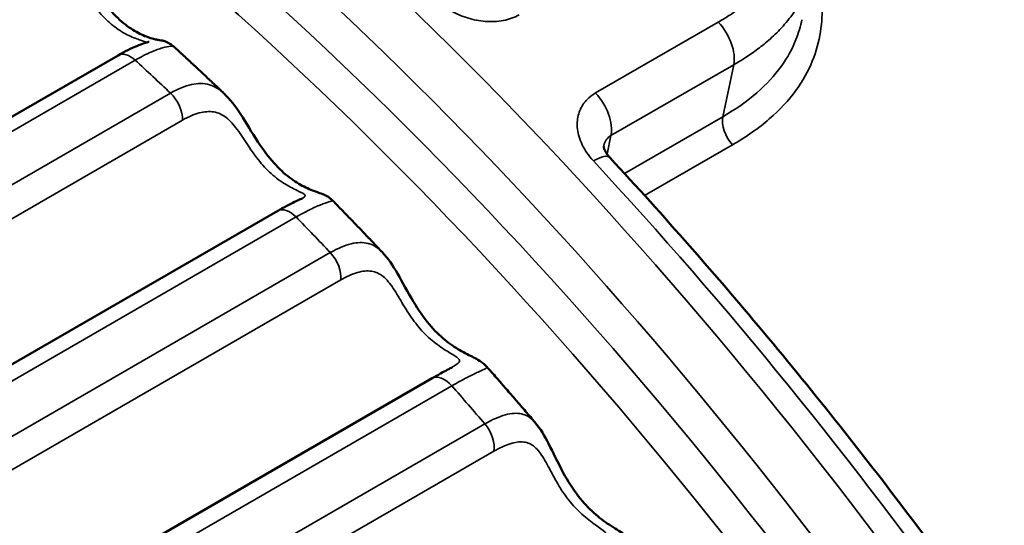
# Model space of a CAD drawing. Header units: millimetres. Extents: x 0 to 14369, y -869 to 2970.
# Tile 683 of 787: x 3659.71 to 3663.77, y 1806.1 to 1808.19. Entities that reach past the tile are written whole.
import ezdxf

# ---------------------------------------------------------------- set-up
doc = ezdxf.new("R2010")
doc.units = ezdxf.units.MM
doc.header["$LTSCALE"] = 10
doc.layers.add('Sichtbar (ISO)', color=7, linetype='Continuous', lineweight=50)
doc.layers.add('Sichtbar schmal (ISO)', color=7, linetype='Continuous', lineweight=35)

msp = doc.modelspace()

# ---------------------------------------------------------------- linework, layer by layer
at = {"layer": 'Sichtbar (ISO)'}
for p, q in [((3660.1142, 1808.038), (3658.5232, 1807.1195)), ((3660.7727, 1807.396), (3659.1817, 1806.4775)), ((3661.4935, 1806.7505), (3661.4934, 1806.7504)), ((3661.4104, 1806.7046), (3659.8368, 1805.7961))]:
    msp.add_line(p, q, dxfattribs=at)
for points, knots in [([(3659.8778, 1808.4855), (3659.9055, 1808.462), (3659.93, 1808.4326), (3659.9783, 1808.3669), (3660.0029, 1808.3288), (3660.0501, 1808.2625), (3660.0732, 1808.233), (3660.1174, 1808.1867), (3660.1389, 1808.1681), (3660.1799, 1808.1393), (3660.1999, 1808.1285), (3660.2365, 1808.1126), (3660.2531, 1808.1077), (3660.2703, 1808.1037), (3660.2751, 1808.1028), (3660.283, 1808.1015), (3660.2857, 1808.1012), (3660.2932, 1808.0997), (3660.295, 1808.0994), (3660.2988, 1808.0985), (3660.3006, 1808.098), (3660.3054, 1808.0966), (3660.3087, 1808.0955), (3660.3159, 1808.0927), (3660.3198, 1808.0909), (3660.3294, 1808.0856), (3660.335, 1808.0818), (3660.3411, 1808.0766), (3660.342, 1808.0758), (3660.3429, 1808.075)], [0, 0, 0, 0, 0.01255698, 0.01255698, 0.02589003, 0.02589003, 0.03698675, 0.03698675, 0.04654484, 0.04654484, 0.05592567, 0.05592567, 0.06608391, 0.06608391, 0.07109123, 0.07109123, 0.07557373, 0.07557373, 0.07671964, 0.07671964, 0.07751561, 0.07751561, 0.07872141, 0.07872141, 0.08007197, 0.08007197, 0.08211783, 0.08211783, 0.08249673, 0.08249673, 0.08249673, 0.08249673]), ([(3660.1142, 1808.038), (3660.142, 1808.0541), (3660.1686, 1808.0671), (3660.2023, 1808.0811), (3660.2126, 1808.0849), (3660.229, 1808.0905), (3660.2356, 1808.0925), (3660.2408, 1808.094), (3660.2418, 1808.0944), (3660.2418, 1808.0944)], [0, 0, 0, 0, 0.01132245, 0.01132245, 0.01687869, 0.01687869, 0.0216826, 0.0216826, 0.02359475, 0.02359475, 0.02359475, 0.02359475]), ([(3660.5508, 1807.8809), (3660.537, 1807.894), (3660.5232, 1807.9071), (3660.4956, 1807.9331), (3660.4818, 1807.9461), (3660.4542, 1807.972), (3660.4404, 1807.9849), (3660.4127, 1808.0107), (3660.3989, 1808.0235), (3660.3711, 1808.0491), (3660.3573, 1808.0619), (3660.3434, 1808.0747)], [3.53928958, 3.53928958, 3.53928958, 3.53928958, 3.54440543, 3.54440543, 3.54952128, 3.54952128, 3.55463714, 3.55463714, 3.55975299, 3.55975299, 3.56486884, 3.56486884, 3.56486884, 3.56486884]), ([(3660.5511, 1807.8806), (3660.5767, 1807.8563), (3660.5987, 1807.8265), (3660.6431, 1807.7589), (3660.6662, 1807.7189), (3660.7118, 1807.6495), (3660.7343, 1807.6186), (3660.7784, 1807.5696), (3660.8001, 1807.5497), (3660.8421, 1807.5178), (3660.8628, 1807.5054), (3660.9019, 1807.4857), (3660.9193, 1807.479), (3660.942, 1807.4709), (3660.9493, 1807.4685), (3660.9637, 1807.4626), (3660.9695, 1807.46), (3660.9798, 1807.4541), (3660.9838, 1807.4515), (3660.9919, 1807.4454), (3660.996, 1807.4418), (3660.9999, 1807.4378)], [0, 0, 0, 0, 0.01241427, 0.01241427, 0.02608714, 0.02608714, 0.03733812, 0.03733812, 0.04701221, 0.04701221, 0.05660786, 0.05660786, 0.06720501, 0.06720501, 0.07326741, 0.07326741, 0.07642377, 0.07642377, 0.07818046, 0.07818046, 0.08001656, 0.08001656, 0.08001656, 0.08001656]), ([(3662.1182, 1807.6636), (3662.1182, 1807.6636), (3662.118, 1807.6628), (3662.1184, 1807.659), (3662.119, 1807.656), (3662.1221, 1807.6471), (3662.1252, 1807.6404), (3662.1336, 1807.6276), (3662.1382, 1807.6217), (3662.1436, 1807.6159)], [0.00068175, 0.00068175, 0.00068175, 0.00068175, 0.00404263, 0.00404263, 0.00709185, 0.00709185, 0.010894, 0.010894, 0.01368976, 0.01368976, 0.01368976, 0.01368976]), ([(3663.7211, 1805.6713), (3663.6227, 1805.8096), (3663.5229, 1805.9465), (3663.3202, 1806.2168), (3663.2175, 1806.3503), (3663.0094, 1806.6137), (3662.904, 1806.7436), (3662.6908, 1806.9996), (3662.5829, 1807.1258), (3662.3649, 1807.3739), (3662.2548, 1807.496), (3662.1436, 1807.6159)], [3.2287914, 3.2287914, 3.2287914, 3.2287914, 3.2714367, 3.2714367, 3.314082, 3.314082, 3.3567274, 3.3567274, 3.3993727, 3.3993727, 3.442018, 3.442018, 3.442018, 3.442018]), ([(3660.7727, 1807.396), (3660.7984, 1807.4108), (3660.8227, 1807.4234), (3660.8513, 1807.437), (3660.8593, 1807.4407), (3660.869, 1807.4451), (3660.8719, 1807.4464), (3660.8746, 1807.4477), (3660.8752, 1807.448), (3660.8754, 1807.4481), (3660.8754, 1807.4481), (3660.8754, 1807.4481)], [0, 0, 0, 0, 0.01058874, 0.01058874, 0.01543826, 0.01543826, 0.01808875, 0.01808875, 0.01950979, 0.01950979, 0.01973977, 0.01973977, 0.01973977, 0.01973977]), ([(3661.2048, 1807.2247), (3661.1912, 1807.2391), (3661.1776, 1807.2534), (3661.1504, 1807.282), (3661.1368, 1807.2963), (3661.1095, 1807.3248), (3661.0959, 1807.339), (3661.0685, 1807.3673), (3661.0548, 1807.3815), (3661.0274, 1807.4097), (3661.0137, 1807.4238), (3661, 1807.4378)], [3.45703139, 3.45703139, 3.45703139, 3.45703139, 3.46224067, 3.46224067, 3.46744994, 3.46744994, 3.47265921, 3.47265921, 3.47786848, 3.47786848, 3.48307776, 3.48307776, 3.48307776, 3.48307776]), ([(3661.2051, 1807.2243), (3661.2286, 1807.1995), (3661.248, 1807.1698), (3661.2882, 1807.1011), (3661.3096, 1807.0597), (3661.3531, 1806.9872), (3661.3751, 1806.9548), (3661.4188, 1806.9028), (3661.4405, 1806.8815), (3661.4833, 1806.8464), (3661.5046, 1806.8322), (3661.5457, 1806.8081), (3661.5642, 1806.7992), (3661.5891, 1806.7867), (3661.5969, 1806.7827), (3661.6101, 1806.7744), (3661.615, 1806.7711), (3661.6251, 1806.763), (3661.6304, 1806.7581), (3661.6354, 1806.7524)], [0, 0, 0, 0, 0.01224664, 0.01224664, 0.02620047, 0.02620047, 0.03764042, 0.03764042, 0.0474233, 0.0474233, 0.05719577, 0.05719577, 0.06817801, 0.06817801, 0.07328842, 0.07328842, 0.07592544, 0.07592544, 0.07866201, 0.07866201, 0.07866201, 0.07866201]), ([(3661.4104, 1806.7046), (3661.434, 1806.7182), (3661.4559, 1806.7301), (3661.4815, 1806.7439), (3661.489, 1806.7479), (3661.4934, 1806.7504)], [0, 0, 0, 0, 0.009824, 0.009824, 0.01494216, 0.01494216, 0.01494216, 0.01494216]), ([(3661.8355, 1806.5214), (3661.8223, 1806.537), (3661.809, 1806.5525), (3661.7825, 1806.5835), (3661.7692, 1806.5989), (3661.7425, 1806.6298), (3661.7292, 1806.6452), (3661.7025, 1806.6759), (3661.6891, 1806.6913), (3661.6623, 1806.7219), (3661.6489, 1806.7372), (3661.6355, 1806.7524)], [3.37481531, 3.37481531, 3.37481531, 3.37481531, 3.38010137, 3.38010137, 3.38538743, 3.38538743, 3.39067349, 3.39067349, 3.39595955, 3.39595955, 3.40124561, 3.40124561, 3.40124561, 3.40124561]), ([(3661.8358, 1806.5212), (3661.8573, 1806.4959), (3661.8742, 1806.4665), (3661.9099, 1806.3976), (3661.9291, 1806.3556), (3661.9699, 1806.2806), (3661.9912, 1806.2466), (3662.0343, 1806.1914), (3662.0559, 1806.1685), (3662.099, 1806.1298), (3662.1207, 1806.1137), (3662.1634, 1806.0849), (3662.1831, 1806.0734), (3662.216, 1806.0516), (3662.2316, 1806.0407), (3662.2458, 1806.0228)], [0, 0, 0, 0, 0.01211363, 0.01211363, 0.02618833, 0.02618833, 0.0378592, 0.0378592, 0.04774395, 0.04774395, 0.05764882, 0.05764882, 0.06894952, 0.06894952, 0.07771449, 0.07771449, 0.07771449, 0.07771449])]:
    msp.add_open_spline(points, degree=3, knots=knots, dxfattribs=at)
for points in [[(3660.5508, 1807.8809), (3660.5509, 1807.8808), (3660.551, 1807.8807), (3660.5511, 1807.8806)], [(3661, 1807.4378), (3661, 1807.4378), (3661, 1807.4378), (3661, 1807.4378)], [(3661.2048, 1807.2247), (3661.2049, 1807.2246), (3661.205, 1807.2245), (3661.2051, 1807.2243)], [(3661.6355, 1806.7524), (3661.6355, 1806.7524), (3661.6355, 1806.7524), (3661.6355, 1806.7524)], [(3661.8355, 1806.5214), (3661.8356, 1806.5213), (3661.8357, 1806.5212), (3661.8358, 1806.5212)]]:
    msp.add_open_spline(points, degree=3, dxfattribs=at)
at = {"layer": 'Sichtbar schmal (ISO)'}
for p, q in [((3662.0848, 1807.8826), (3662.5914, 1808.1751)), ((3660.1845, 1808.018), (3658.5935, 1807.0994)), ((3662.1483, 1807.7066), (3662.6549, 1807.9991)), ((3662.6096, 1807.7844), (3662.6549, 1807.9991)), ((3658.7391, 1806.9634), (3660.3301, 1807.882)), ((3658.7882, 1806.8514), (3660.3792, 1807.77)), ((3662.0089, 1807.7543), (3662.0089, 1807.7543)), ((3662.2041, 1807.5503), (3662.6096, 1807.7844)), ((3662.1483, 1807.7066), (3662.1321, 1807.63)), ((3662.2872, 1807.4592), (3662.6503, 1807.6689)), ((3660.8485, 1807.3706), (3659.2575, 1806.452)), ((3659.3989, 1806.3048), (3660.9899, 1807.2234)), ((3659.4419, 1806.192), (3661.0329, 1807.1106)), ((3661.4915, 1806.6734), (3659.9179, 1805.7649)), ((3660.0733, 1805.6185), (3661.6278, 1806.516)), ((3660.1099, 1805.5056), (3661.6644, 1806.4031))]:
    msp.add_line(p, q, dxfattribs=at)
for centre, major_axis, ratio, start_param, end_param in [((3658.5795, 1800.4518), (6.055, -10.4876), 0.57735, 1.736719, 2.266465), ((3658.4735, 1800.3905), (5.98, -10.3577), 0.57735, 1.732164, 2.27068), ((3658.4735, 1800.3905), (5.855, -10.1412), 0.57735, 1.72286, 2.273435), ((3658.4028, 1800.3497), (5.805, -10.0546), 0.57735, 1.72286, 2.273435), ((3662.5513, 1808.0849), (0.075, -0.1299), 0.57735, 0.571581, 1.967818), ((3660.1642, 1807.9514), (-0.05, 0.0866), 0.57735, 5.207143, 6.283185), ((3657.7306, 1799.9617), (-6.055, 10.4876), 0.57735, 5.189345, 5.207143), ((3660.3087, 1807.8166), (0.05, -0.0866), 0.577348, 0.713543, 2.04775), ((3662.0446, 1807.7924), (0.075, -0.1299), 0.57735, 0.571582, 1.967818), ((3662.6787, 1807.7272), (-0.05, 0.0866), 0.57735, 0.571582, 1.942314), ((3662.0336, 1807.514), (0.11, 0.102), 0.299634, 0, 0.920836), ((3658.6653, 1800.5013), (-6.055, 10.4876), 0.57735, 4.878312, 5.088144), ((3660.8227, 1807.3094), (-0.05, 0.0866), 0.57735, 5.125113, 6.283185), ((3657.7306, 1799.9617), (-6.055, 10.4876), 0.57735, 5.107314, 5.125113), ((3660.963, 1807.1634), (0.05, -0.0866), 0.577348, 0.631513, 1.96572), ((3661.4604, 1806.618), (-0.05, 0.0866), 0.57735, 5.043083, 6.283185), ((3657.7306, 1799.9617), (-6.055, 10.4876), 0.57735, 5.025284, 5.043082), ((3661.5956, 1806.4619), (0.05, -0.0866), 0.577348, 0.549482, 1.88369)]:
    msp.add_ellipse(centre, major_axis=major_axis, ratio=ratio, start_param=start_param, end_param=end_param, dxfattribs=at)
for points, knots in [([(3662.5914, 1808.1751), (3662.6059, 1808.1834), (3662.6207, 1808.1924), (3662.6355, 1808.2021), (3662.6504, 1808.2118), (3662.6654, 1808.2223), (3662.6805, 1808.2337), (3662.6956, 1808.2451), (3662.7109, 1808.2575), (3662.7261, 1808.2712), (3662.7413, 1808.285), (3662.7565, 1808.3), (3662.7713, 1808.3166), (3662.786, 1808.3333), (3662.8004, 1808.3516), (3662.8138, 1808.3722), (3662.8272, 1808.3927), (3662.8395, 1808.4154), (3662.8499, 1808.4404), (3662.8603, 1808.4655), (3662.8686, 1808.493), (3662.8738, 1808.5227), (3662.879, 1808.5524), (3662.8811, 1808.5843), (3662.8797, 1808.6172), (3662.8784, 1808.6501), (3662.8736, 1808.6839), (3662.8649, 1808.7202), (3662.8562, 1808.7564), (3662.8437, 1808.795), (3662.8268, 1808.8355)], [0.0000012, 0.0000012, 0.0000012, 0.0000012, 0.1, 0.1, 0.1, 0.2, 0.2, 0.2, 0.3, 0.3, 0.3, 0.4, 0.4, 0.4, 0.5, 0.5, 0.5, 0.6, 0.6, 0.6, 0.7, 0.7, 0.7, 0.8, 0.8, 0.8, 0.9, 0.9, 0.9, 1, 1, 1, 1]), ([(3663.6739, 1808.4786), (3663.7286, 1808.4206), (3663.7813, 1808.3645), (3663.832, 1808.3105), (3663.8828, 1808.2566), (3663.9315, 1808.2047), (3663.9786, 1808.1546), (3664.0257, 1808.1045), (3664.0713, 1808.0561), (3664.1154, 1808.0094), (3664.1594, 1807.9628), (3664.202, 1807.9178), (3664.2433, 1807.8744), (3664.2847, 1807.8309), (3664.3249, 1807.7889), (3664.3637, 1807.7487), (3664.4025, 1807.7084), (3664.4398, 1807.6699), (3664.4763, 1807.6327), (3664.5128, 1807.5954), (3664.5484, 1807.5593), (3664.5848, 1807.5229), (3664.6212, 1807.4865), (3664.6584, 1807.4497), (3664.6987, 1807.4105), (3664.739, 1807.3713), (3664.7824, 1807.3298), (3664.8286, 1807.2868)], [0, 0, 0, 0, 0.1111111, 0.1111111, 0.1111111, 0.2222222, 0.2222222, 0.2222222, 0.3333333, 0.3333333, 0.3333333, 0.4444444, 0.4444444, 0.4444444, 0.5555556, 0.5555556, 0.5555556, 0.6666667, 0.6666667, 0.6666667, 0.7777778, 0.7777778, 0.7777778, 0.8888889, 0.8888889, 0.8888889, 1, 1, 1, 1]), ([(3662.6503, 1807.6689), (3662.7081, 1807.7022), (3662.8088, 1807.7731), (3662.9183, 1807.8923), (3662.9851, 1808.0149), (3663.0173, 1808.1356), (3663.0235, 1808.2536), (3663.0101, 1808.3555), (3662.9934, 1808.4195), (3662.9878, 1808.4384)], [0, 0, 0, 0, 0.1428571, 0.2857143, 0.4285714, 0.5714286, 0.7142857, 0.8571429, 0.9151818, 0.9151818, 0.9151818, 0.9151818]), ([(3659.7077, 1808.3769), (3659.7328, 1808.3913), (3659.7559, 1808.401), (3659.7779, 1808.4064), (3659.7999, 1808.4119), (3659.8207, 1808.4132), (3659.84, 1808.4098), (3659.8594, 1808.4064), (3659.8773, 1808.3983), (3659.8945, 1808.3856), (3659.9116, 1808.373), (3659.928, 1808.3558), (3659.9442, 1808.3357), (3659.9604, 1808.3156), (3659.9765, 1808.2927), (3659.9929, 1808.2705), (3660.0093, 1808.2484), (3660.026, 1808.2268), (3660.0438, 1808.2074), (3660.0615, 1808.188), (3660.0802, 1808.1706), (3660.0998, 1808.1558), (3660.1193, 1808.141), (3660.1397, 1808.129), (3660.1584, 1808.1199), (3660.177, 1808.1109), (3660.1939, 1808.1049), (3660.2061, 1808.1007), (3660.2184, 1808.0965), (3660.2261, 1808.0942), (3660.2283, 1808.092), (3660.2288, 1808.0914), (3660.229, 1808.0909), (3660.229, 1808.0904)], [0, 0, 0, 0, 0.0714286, 0.0714286, 0.0714286, 0.1428571, 0.1428571, 0.1428571, 0.2142857, 0.2142857, 0.2142857, 0.2857143, 0.2857143, 0.2857143, 0.3571429, 0.3571429, 0.3571429, 0.4285714, 0.4285714, 0.4285714, 0.5, 0.5, 0.5, 0.5714286, 0.5714286, 0.5714286, 0.6428571, 0.6428571, 0.6428571, 0.7142857, 0.7142857, 0.7142857, 0.7308938, 0.7308938, 0.7308938, 0.7308938]), ([(3662.6549, 1807.9991), (3662.6708, 1808.0083), (3662.6872, 1808.0183), (3662.7039, 1808.0291), (3662.7205, 1808.0399), (3662.7373, 1808.0516), (3662.7544, 1808.0644), (3662.7715, 1808.0772), (3662.7889, 1808.0913), (3662.8064, 1808.1069), (3662.8239, 1808.1225), (3662.8415, 1808.1397), (3662.8588, 1808.159), (3662.8762, 1808.1783), (3662.8932, 1808.1996), (3662.9092, 1808.2237), (3662.9252, 1808.2477), (3662.9402, 1808.2745), (3662.9529, 1808.3043), (3662.9641, 1808.3307), (3662.9734, 1808.3594), (3662.9799, 1808.3902)], [0.0000006, 0.0000006, 0.0000006, 0.0000006, 0.1, 0.1, 0.1, 0.2, 0.2, 0.2, 0.3, 0.3, 0.3, 0.4, 0.4, 0.4, 0.5, 0.5, 0.5, 0.6, 0.6, 0.6, 0.6887417, 0.6887417, 0.6887417, 0.6887417]), ([(3662.6096, 1807.7844), (3662.6641, 1807.8159), (3662.7108, 1807.849), (3662.7508, 1807.8838), (3662.7909, 1807.9186), (3662.8241, 1807.9552), (3662.8507, 1807.9921), (3662.8772, 1808.029), (3662.8971, 1808.0662), (3662.9118, 1808.1031), (3662.9228, 1808.1307), (3662.9309, 1808.1581), (3662.9367, 1808.1853)], [0, 0, 0, 0, 0.1428571, 0.1428571, 0.1428571, 0.2857143, 0.2857143, 0.2857143, 0.4285714, 0.4285714, 0.4285714, 0.5355061, 0.5355061, 0.5355061, 0.5355061]), ([(3660.3434, 1808.0747), (3660.3421, 1808.0758), (3660.3373, 1808.0763), (3660.3305, 1808.0757), (3660.3221, 1808.075), (3660.3108, 1808.0728), (3660.2973, 1808.0689), (3660.2838, 1808.065), (3660.2683, 1808.0594), (3660.2496, 1808.0513), (3660.2309, 1808.0431), (3660.2089, 1808.0321), (3660.1845, 1808.018)], [0.5223298, 0.5223298, 0.5223298, 0.5223298, 0.625, 0.625, 0.625, 0.75, 0.75, 0.75, 0.875, 0.875, 0.875, 1, 1, 1, 1]), ([(3660.3301, 1807.882), (3660.3609, 1807.8997), (3660.4194, 1807.9234), (3660.4921, 1807.9228), (3660.5323, 1807.8985), (3660.5508, 1807.8809)], [0, 0, 0, 0, 0.1428571, 0.2857143, 0.4231588, 0.4231588, 0.4231588, 0.4231588]), ([(3662.0758, 1807.6019), (3662.0554, 1807.6239), (3662.0256, 1807.6682), (3662.0064, 1807.7344), (3662.0101, 1807.7911), (3662.0329, 1807.8416), (3662.0641, 1807.8706), (3662.0848, 1807.8826)], [0.0000011, 0.0000011, 0.0000011, 0.0000011, 0.2, 0.4, 0.6, 0.8, 1, 1, 1, 1]), ([(3660.3792, 1807.77), (3660.4043, 1807.7845), (3660.4501, 1807.8041), (3660.5104, 1807.809), (3660.5612, 1807.7857), (3660.6062, 1807.7343), (3660.6502, 1807.6651), (3660.6974, 1807.5977), (3660.7522, 1807.5408), (3660.813, 1807.4988), (3660.865, 1807.4745), (3660.8903, 1807.4618), (3660.8847, 1807.454), (3660.8768, 1807.4489), (3660.875, 1807.4479)], [0, 0, 0, 0, 0.0714286, 0.1428571, 0.2142857, 0.2857143, 0.3571429, 0.4285714, 0.5, 0.5714286, 0.6428571, 0.7142857, 0.7857143, 0.8038241, 0.8038241, 0.8038241, 0.8038241]), ([(3662.1181, 1807.6635), (3662.1183, 1807.6644), (3662.1185, 1807.6653), (3662.1188, 1807.6662), (3662.1208, 1807.6743), (3662.124, 1807.6819), (3662.1289, 1807.6888), (3662.1337, 1807.6956), (3662.1402, 1807.7019), (3662.1483, 1807.7066)], [0.5781999, 0.5781999, 0.5781999, 0.5781999, 0.6, 0.6, 0.6, 0.8, 0.8, 0.8, 1, 1, 1, 1]), ([(3661, 1807.4378), (3661.0004, 1807.4373), (3660.9965, 1807.4365), (3660.9899, 1807.4346), (3660.9826, 1807.4324), (3660.972, 1807.4291), (3660.9592, 1807.4244), (3660.9464, 1807.4196), (3660.9314, 1807.4134), (3660.9131, 1807.4047), (3660.8947, 1807.396), (3660.873, 1807.3847), (3660.8485, 1807.3706)], [0.5133619, 0.5133619, 0.5133619, 0.5133619, 0.625, 0.625, 0.625, 0.75, 0.75, 0.75, 0.875, 0.875, 0.875, 1, 1, 1, 1]), ([(3660.9899, 1807.2234), (3661.0206, 1807.2411), (3661.0494, 1807.2533), (3661.0755, 1807.2597), (3661.1017, 1807.2661), (3661.1251, 1807.2667), (3661.1462, 1807.2612), (3661.1486, 1807.2606), (3661.151, 1807.2599), (3661.1533, 1807.2591), (3661.1715, 1807.2529), (3661.1878, 1807.242), (3661.2031, 1807.2264), (3661.2037, 1807.2258), (3661.2042, 1807.2253), (3661.2048, 1807.2247)], [0, 0, 0, 0, 0.1428571, 0.1428571, 0.1428571, 0.2857143, 0.2857143, 0.2857143, 0.3021129, 0.3021129, 0.3021129, 0.4285714, 0.4285714, 0.4285714, 0.4331976, 0.4331976, 0.4331976, 0.4331976]), ([(3661.0329, 1807.1106), (3661.0579, 1807.125), (3661.0806, 1807.1351), (3661.1016, 1807.1411), (3661.1226, 1807.1472), (3661.142, 1807.1493), (3661.1596, 1807.1467), (3661.1772, 1807.1441), (3661.1929, 1807.1369), (3661.2077, 1807.1248), (3661.2224, 1807.1128), (3661.2362, 1807.0959), (3661.2498, 1807.0756), (3661.2634, 1807.0554), (3661.2768, 1807.0317), (3661.291, 1807.0082), (3661.3052, 1806.9847), (3661.32, 1806.9614), (3661.3361, 1806.9396), (3661.3523, 1806.9179), (3661.3699, 1806.8977), (3661.3887, 1806.8797), (3661.4075, 1806.8617), (3661.4276, 1806.846), (3661.4463, 1806.8332), (3661.4651, 1806.8203), (3661.4826, 1806.8102), (3661.4959, 1806.8022), (3661.5091, 1806.7941), (3661.5181, 1806.788), (3661.5216, 1806.7826), (3661.5251, 1806.7772), (3661.5232, 1806.7723), (3661.5182, 1806.7673), (3661.5131, 1806.7623), (3661.5049, 1806.7571), (3661.4948, 1806.7512), (3661.4943, 1806.751), (3661.4939, 1806.7507), (3661.4935, 1806.7505)], [0, 0, 0, 0, 0.0714286, 0.0714286, 0.0714286, 0.1428571, 0.1428571, 0.1428571, 0.2142857, 0.2142857, 0.2142857, 0.2857143, 0.2857143, 0.2857143, 0.3571429, 0.3571429, 0.3571429, 0.4285714, 0.4285714, 0.4285714, 0.5, 0.5, 0.5, 0.5714286, 0.5714286, 0.5714286, 0.6428571, 0.6428571, 0.6428571, 0.7142857, 0.7142857, 0.7142857, 0.7857143, 0.7857143, 0.7857143, 0.8571429, 0.8571429, 0.8571429, 0.8602289, 0.8602289, 0.8602289, 0.8602289]), ([(3661.6355, 1806.7524), (3661.6377, 1806.7499), (3661.6347, 1806.7473), (3661.6285, 1806.7438), (3661.622, 1806.7401), (3661.6122, 1806.7357), (3661.6, 1806.73), (3661.5878, 1806.7244), (3661.5733, 1806.7174), (3661.5553, 1806.7083), (3661.5374, 1806.6991), (3661.5159, 1806.6875), (3661.4915, 1806.6734)], [0.5047116, 0.5047116, 0.5047116, 0.5047116, 0.625, 0.625, 0.625, 0.75, 0.75, 0.75, 0.875, 0.875, 0.875, 1, 1, 1, 1]), ([(3661.6278, 1806.516), (3661.6585, 1806.5337), (3661.6869, 1806.5463), (3661.7123, 1806.5533), (3661.7376, 1806.5603), (3661.76, 1806.5618), (3661.7797, 1806.5573), (3661.7819, 1806.5568), (3661.7842, 1806.5562), (3661.7864, 1806.5555), (3661.8032, 1806.5503), (3661.8181, 1806.5404), (3661.8317, 1806.5258), (3661.833, 1806.5244), (3661.8343, 1806.5229), (3661.8355, 1806.5214)], [0, 0, 0, 0, 0.1428571, 0.1428571, 0.1428571, 0.2857143, 0.2857143, 0.2857143, 0.3021129, 0.3021129, 0.3021129, 0.4285714, 0.4285714, 0.4285714, 0.4406107, 0.4406107, 0.4406107, 0.4406107]), ([(3661.6644, 1806.4031), (3661.6894, 1806.4176), (3661.7118, 1806.4278), (3661.7323, 1806.4342), (3661.7528, 1806.4406), (3661.7715, 1806.4432), (3661.7882, 1806.4412), (3661.8049, 1806.4392), (3661.8196, 1806.4326), (3661.8331, 1806.421), (3661.8467, 1806.4094), (3661.859, 1806.3929), (3661.8712, 1806.3728), (3661.8834, 1806.3527), (3661.8955, 1806.3289), (3661.9084, 1806.305), (3661.9213, 1806.2811), (3661.935, 1806.2571), (3661.9502, 1806.2344), (3661.9655, 1806.2117), (3661.9823, 1806.1903), (3662.0005, 1806.1709), (3662.0187, 1806.1515), (3662.0384, 1806.1341), (3662.0571, 1806.1194), (3662.0758, 1806.1047), (3662.0934, 1806.0928), (3662.1069, 1806.0828), (3662.1205, 1806.0729), (3662.1299, 1806.0649), (3662.134, 1806.0579), (3662.138, 1806.0508), (3662.1367, 1806.0446), (3662.1322, 1806.0385), (3662.1276, 1806.0324), (3662.1198, 1806.0264), (3662.11, 1806.0199), (3662.1003, 1806.0133), (3662.0886, 1806.0064), (3662.0742, 1805.9979), (3662.0691, 1805.995), (3662.0637, 1805.9918), (3662.0579, 1805.9885)], [0, 0, 0, 0, 0.0714286, 0.0714286, 0.0714286, 0.1428571, 0.1428571, 0.1428571, 0.2142857, 0.2142857, 0.2142857, 0.2857143, 0.2857143, 0.2857143, 0.3571429, 0.3571429, 0.3571429, 0.4285714, 0.4285714, 0.4285714, 0.5, 0.5, 0.5, 0.5714286, 0.5714286, 0.5714286, 0.6428571, 0.6428571, 0.6428571, 0.7142857, 0.7142857, 0.7142857, 0.7857143, 0.7857143, 0.7857143, 0.8571429, 0.8571429, 0.8571429, 0.9285714, 0.9285714, 0.9285714, 0.9537285, 0.9537285, 0.9537285, 0.9537285])]:
    msp.add_open_spline(points, degree=3, knots=knots, dxfattribs=at)
msp.add_open_spline([(3661.7691, 1808.2057), (3661.749, 1808.1941), (3661.7054, 1808.1786), (3661.6292, 1808.1751), (3661.5561, 1808.1898), (3661.4862, 1808.2197), (3661.4422, 1808.2515), (3661.4221, 1808.271)], degree=3, dxfattribs=at)

doc.saveas('drawing.dxf')
